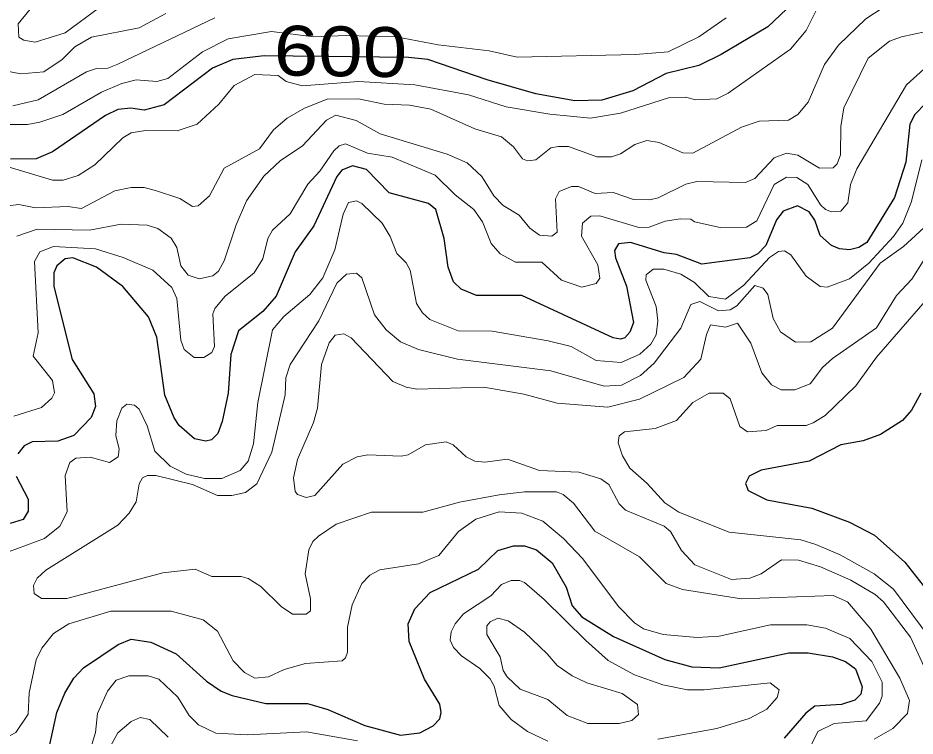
# Model space of a CAD drawing. Extents: x 577 to 602.9, y 7483.8 to 7511.6.
# Drawn here: x 599.385 to 600.825, y 7492.716 to 7493.867 of the extents above; entities that cross this region are included whole.
import ezdxf
from ezdxf.enums import TextEntityAlignment as Align

# ---------------------------------------------------------------- set-up
doc = ezdxf.new("R2010")
doc.units = 0
doc.header["$LTSCALE"] = 0.032
doc.layers.add('1', color=7, linetype='Continuous', lineweight=25)
doc.layers.add('2', color=7, linetype='Continuous', lineweight=13)
doc.layers.add('61', color=7, linetype='Continuous')

msp = doc.modelspace()

# ---------------------------------------------------------------- linework, layer by layer
at = {"layer": '1'}
for points in [[(600.6186, 7493.8817), (600.5884, 7493.8531), (600.5136, 7493.8085), (600.4778, 7493.791), (600.4253, 7493.7783), (600.3721, 7493.7505), (600.322, 7493.7354), (600.279, 7493.7346), (600.2162, 7493.7457), (600.1383, 7493.768), (600.0429, 7493.8006), (600.0119, 7493.8038), (599.7803, 7493.8064), (599.7296, 7493.8006), (599.697, 7493.7871), (599.6198, 7493.7282), (599.5872, 7493.7195), (599.5658, 7493.7227), (599.5451, 7493.7203), (599.5252, 7493.7107), (599.4401, 7493.6527), (599.4139, 7493.6415), (599.3727, 7493.6408)], [(600.842, 7493.7306), (600.8245, 7493.7123), (600.8166, 7493.6972), (600.8102, 7493.636), (600.7919, 7493.5795), (600.7474, 7493.5072), (600.7347, 7493.4992), (600.7196, 7493.4952), (600.7037, 7493.4968), (600.6909, 7493.5024), (600.6726, 7493.5183), (600.6639, 7493.5429), (600.6552, 7493.5565), (600.6361, 7493.566), (600.613, 7493.5573), (600.6027, 7493.5437), (600.5852, 7493.5024), (600.5725, 7493.4889), (600.5597, 7493.4825), (600.4826, 7493.4722), (600.442, 7493.4881), (600.4222, 7493.4905), (600.3681, 7493.5072), (600.349, 7493.5048), (600.3426, 7493.4944), (600.3442, 7493.4825), (600.3617, 7493.4372), (600.3729, 7493.3791), (600.3673, 7493.3632), (600.3593, 7493.3545), (600.3522, 7493.3521), (600.3403, 7493.3545), (600.1939, 7493.4221), (600.1208, 7493.4221), (600.0961, 7493.4324), (600.0842, 7493.4443), (600.0755, 7493.4674), (600.0691, 7493.5135), (600.0556, 7493.5604), (600.0437, 7493.57), (599.9808, 7493.5867), (599.9443, 7493.6241), (599.922, 7493.6304), (599.9045, 7493.6233), (599.8966, 7493.6129), (599.86, 7493.5342), (599.8298, 7493.4921), (599.7995, 7493.4213), (599.7781, 7493.3966), (599.7391, 7493.3656), (599.7264, 7493.3275), (599.7224, 7493.2654), (599.7129, 7493.2201), (599.7057, 7493.201), (599.6954, 7493.1907), (599.6866, 7493.1883), (599.6683, 7493.1923), (599.6437, 7493.2137), (599.6357, 7493.2257), (599.6206, 7493.2622), (599.6079, 7493.3553), (599.5944, 7493.3879), (599.553, 7493.4364), (599.5109, 7493.4674)], [(599.5109, 7493.4674), (599.4727, 7493.4825), (599.4608, 7493.4809), (599.4473, 7493.4698), (599.4425, 7493.4587), (599.4425, 7493.4364), (599.4719, 7493.3195), (599.5069, 7493.2646), (599.5093, 7493.244), (599.5021, 7493.2265), (599.4743, 7493.1978), (599.4489, 7493.1883), (599.4075, 7493.1875), (599.3948, 7493.1811), (599.3845, 7493.1684)], [(600.8341, 7493.2654), (600.819, 7493.2384), (600.8046, 7493.2217), (600.7697, 7493.1994)], [(600.7697, 7493.1994), (600.7418, 7493.1891), (600.706, 7493.1827), (600.6552, 7493.1565), (600.578, 7493.1422), (600.5589, 7493.1326), (600.5526, 7493.1207), (600.5573, 7493.1096), (600.5868, 7493.0945), (600.6591, 7493.0809), (600.7196, 7493.0587), (600.7601, 7493.038), (600.8086, 7492.9943), (600.8555, 7492.9346)], [(599.3821, 7493.1326), (599.4012, 7493.0953), (599.4012, 7493.0762), (599.3932, 7493.0627), (599.3725, 7493.0563)], [(599.6389, 7492.8472), (599.6874, 7492.8034), (599.7113, 7492.7875), (599.7288, 7492.7804), (599.7828, 7492.7676), (599.8496, 7492.7676), (599.8822, 7492.7581), (599.9419, 7492.7327), (599.9991, 7492.7168), (600.0301, 7492.7207), (600.0516, 7492.7319), (600.0619, 7492.743), (600.0643, 7492.7533), (600.0619, 7492.7669), (600.0373, 7492.8066), (600.0126, 7492.867), (600.0111, 7492.8957), (600.0222, 7492.9195), (600.0468, 7492.9458), (600.124, 7492.9831), (600.155, 7493.0134), (600.1804, 7493.0205), (600.1979, 7493.0205), (600.217, 7493.0142), (600.2425, 7492.9935), (600.2647, 7492.9545), (600.2743, 7492.9243), (600.2902, 7492.9068), (600.3411, 7492.875), (600.423, 7492.8384), (600.4667, 7492.8265), (600.5104, 7492.8249), (600.6225, 7492.8488), (600.6536, 7492.8488), (600.6925, 7492.8424), (600.7132, 7492.8352), (600.7291, 7492.8233), (600.7402, 7492.7947), (600.7378, 7492.7828), (600.7283, 7492.7732), (600.7068, 7492.7661), (600.6639, 7492.7637), (600.6496, 7492.7525), (600.6146, 7492.712)], [(599.4346, 7492.6945), (599.4473, 7492.7533), (599.46, 7492.7843), (599.4743, 7492.8082), (599.4902, 7492.8249), (599.5459, 7492.8623), (599.5666, 7492.871), (599.5984, 7492.8662), (599.6389, 7492.8472)]]:
    msp.add_lwpolyline(points, dxfattribs=at)
at = {"layer": '2'}
for points in [[(600.8603, 7493.9413), (600.7458, 7493.8658), (600.7021, 7493.8236), (600.6798, 7493.7926), (600.6536, 7493.7322), (600.6369, 7493.7123), (600.6218, 7493.7036), (600.5748, 7493.702), (600.5462, 7493.6924), (600.4683, 7493.6503), (600.4524, 7493.6511), (600.4142, 7493.6678), (600.3943, 7493.671), (600.3752, 7493.6646), (600.3522, 7493.6495), (600.3379, 7493.6447), (600.314, 7493.6447), (600.2687, 7493.6614), (600.2528, 7493.6614), (600.2401, 7493.659), (600.2162, 7493.64), (600.2027, 7493.6384), (600.1947, 7493.6415), (600.1804, 7493.6606), (600.1613, 7493.6765), (600.1184, 7493.6893), (600.0476, 7493.7211), (600.0134, 7493.7274), (599.9729, 7493.729), (599.9315, 7493.7378), (599.8814, 7493.737), (599.8449, 7493.7227), (599.817, 7493.7068), (599.7948, 7493.6877), (599.7725, 7493.6574), (599.716, 7493.6264), (599.6922, 7493.5819), (599.6739, 7493.566)], [(599.6222, 7493.8745), (599.5793, 7493.8515), (599.5029, 7493.8364), (599.4759, 7493.8213), (599.456, 7493.8006), (599.4266, 7493.7807), (599.3892, 7493.7775), (599.3415, 7493.7871), (599.301, 7493.7871), (599.2612, 7493.7775), (599.2159, 7493.7457), (599.204, 7493.7433), (599.1928, 7493.7457), (599.1881, 7493.7505), (599.1912, 7493.7863), (599.1992, 7493.8069), (599.2175, 7493.8316), (599.2692, 7493.8658), (599.3153, 7493.8865)], [(599.5157, 7493.8841), (599.4608, 7493.8435), (599.4123, 7493.8284), (599.394, 7493.8316), (599.3861, 7493.8364), (599.3853, 7493.8578), (599.4043, 7493.8817)], [(599.9315, 7493.7656), (600.0222, 7493.76), (600.1081, 7493.7441), (600.1685, 7493.725), (600.2385, 7493.7131), (600.3037, 7493.7068), (600.3522, 7493.7147), (600.4293, 7493.7394), (600.4564, 7493.7401), (600.4731, 7493.7362), (600.5065, 7493.7378), (600.5247, 7493.7465), (600.6249, 7493.8173), (600.6504, 7493.8475), (600.6655, 7493.8785)], [(599.3606, 7493.6964), (599.4004, 7493.6964), (599.4202, 7493.7004), (599.4568, 7493.7123), (599.5188, 7493.7481), (599.5514, 7493.7624), (599.5745, 7493.768), (599.6079, 7493.7656), (599.6254, 7493.7704), (599.6811, 7493.8133), (599.7224, 7493.834), (599.7916, 7493.8459), (599.8596, 7493.8371), (599.9117, 7493.8395), (599.992, 7493.8372), (600.0596, 7493.8244), (600.1415, 7493.8149), (600.186, 7493.8046), (600.376, 7493.8085), (600.4285, 7493.8133), (600.4778, 7493.8372), (600.5216, 7493.8674)], [(599.7009, 7493.8674), (599.5451, 7493.7934), (599.5292, 7493.7871), (599.5109, 7493.7863), (599.495, 7493.7807), (599.4171, 7493.7362), (599.3765, 7493.7266)], [(600.248, 7493.5771), (600.2536, 7493.5891), (600.2735, 7493.597), (600.2846, 7493.597), (600.3116, 7493.5859), (600.3403, 7493.5875), (600.3729, 7493.5763), (600.3991, 7493.5755), (600.4126, 7493.5787), (600.4572, 7493.601), (600.4746, 7493.605), (600.5526, 7493.6034), (600.5677, 7493.6097), (600.5987, 7493.6431), (600.6186, 7493.6503), (600.6369, 7493.6471), (600.6718, 7493.6264), (600.6933, 7493.6272), (600.6997, 7493.6336), (600.7052, 7493.6479), (600.706, 7493.6932), (600.7108, 7493.7234), (600.7498, 7493.803), (600.784, 7493.83), (600.8031, 7493.8372), (600.8627, 7493.8499)], [(600.8388, 7493.7855), (600.811, 7493.76), (600.7315, 7493.6256), (600.7212, 7493.6002), (600.7172, 7493.5708), (600.706, 7493.5573), (600.6909, 7493.5565), (600.6814, 7493.5604), (600.6734, 7493.5676), (600.6528, 7493.6002), (600.6353, 7493.6113), (600.6186, 7493.6121), (600.5987, 7493.6002), (600.5709, 7493.5421), (600.5542, 7493.5318), (600.512, 7493.531), (600.4707, 7493.5406), (600.4651, 7493.5445), (600.4484, 7493.5453), (600.4238, 7493.5414), (600.3983, 7493.5318), (600.3816, 7493.531), (600.3188, 7493.5501), (600.3045, 7493.5493), (600.291, 7493.5382), (600.2894, 7493.5175), (600.3156, 7493.4714), (600.3188, 7493.4499), (600.3132, 7493.4412), (600.2902, 7493.4356), (600.2576, 7493.4467)], [(599.3638, 7493.6304), (599.4401, 7493.6074), (599.4576, 7493.6074), (599.4815, 7493.6145), (599.5085, 7493.632), (599.553, 7493.6749), (599.5666, 7493.6829), (599.5896, 7493.6869), (599.6405, 7493.6861), (599.6723, 7493.6972), (599.7073, 7493.729), (599.732, 7493.7592), (599.7653, 7493.7767), (599.8027, 7493.7751), (599.8154, 7493.7656), (599.8409, 7493.7584), (599.9315, 7493.7656)], [(599.3829, 7493.5175), (599.4155, 7493.5286), (599.4998, 7493.527), (599.5507, 7493.5366), (599.592, 7493.535), (599.6095, 7493.5294), (599.631, 7493.5143), (599.6397, 7493.4992), (599.6461, 7493.4698), (599.658, 7493.4547), (599.6755, 7493.4491), (599.6978, 7493.4539), (599.7065, 7493.461), (599.716, 7493.4777), (599.7351, 7493.5358), (599.7518, 7493.574), (599.7797, 7493.6137), (599.8059, 7493.6384), (599.8417, 7493.6622), (599.8799, 7493.7036), (599.895, 7493.7115), (599.9276, 7493.7028), (599.9665, 7493.6813), (600.0739, 7493.6487), (600.1057, 7493.6352), (600.1295, 7493.6129), (600.1486, 7493.5819), (600.1637, 7493.5668), (600.1892, 7493.5509), (600.2067, 7493.5302), (600.2218, 7493.5191), (600.2417, 7493.5175), (600.2504, 7493.5239), (600.248, 7493.5771)], [(600.2576, 7493.4467), (600.2258, 7493.4754), (600.1836, 7493.4754), (600.159, 7493.4889), (600.1446, 7493.5056), (600.1303, 7493.5406), (600.1168, 7493.5604), (600.0866, 7493.5835), (600.0548, 7493.6153), (599.9856, 7493.6439), (599.9459, 7493.6503), (599.9109, 7493.6654), (599.9005, 7493.6622), (599.8918, 7493.6543), (599.8695, 7493.6217), (599.8504, 7493.601), (599.8218, 7493.5533), (599.7932, 7493.527), (599.786, 7493.5135), (599.7781, 7493.4809), (599.7638, 7493.4587), (599.7176, 7493.4213), (599.7009, 7493.4014), (599.6978, 7493.3927), (599.7001, 7493.3402), (599.6962, 7493.3306), (599.6834, 7493.3227), (599.6675, 7493.3227), (599.6516, 7493.3354), (599.6461, 7493.3505), (599.6397, 7493.4173), (599.6318, 7493.4348), (599.6015, 7493.4626), (599.5538, 7493.4833), (599.5093, 7493.4968), (599.4417, 7493.5008), (599.4202, 7493.4921), (599.4115, 7493.4769), (599.4171, 7493.3624), (599.4091, 7493.3251), (599.4401, 7493.2861), (599.4433, 7493.2662), (599.4393, 7493.2575), (599.4226, 7493.2424), (599.3781, 7493.2288)], [(600.8357, 7493.64), (600.819, 7493.5732), (600.8054, 7493.5382), (600.7903, 7493.5167), (600.7506, 7493.4738), (600.7196, 7493.4491), (600.6838, 7493.4356), (600.6726, 7493.4364), (600.6504, 7493.4531), (600.6257, 7493.4873), (600.6154, 7493.4936), (600.6059, 7493.4928), (600.5915, 7493.4833), (600.5502, 7493.4388), (600.5208, 7493.4165), (600.4937, 7493.4205), (600.4707, 7493.4428), (600.4492, 7493.4563), (600.4214, 7493.4642), (600.4047, 7493.4642), (600.3935, 7493.4555), (600.3927, 7493.4467), (600.4094, 7493.4046), (600.4118, 7493.3815), (600.4094, 7493.3593), (600.4007, 7493.3442), (600.3832, 7493.3282), (600.353, 7493.3147), (600.3132, 7493.3179), (600.2727, 7493.3402), (600.2361, 7493.3497), (600.1462, 7493.3648), (600.0914, 7493.3656), (600.046, 7493.3839), (600.0341, 7493.3942), (600.0246, 7493.4094), (600.0142, 7493.4626), (600.0079, 7493.4746)], [(599.6739, 7493.566), (599.6652, 7493.5652), (599.6445, 7493.5779), (599.6055, 7493.5907), (599.5872, 7493.5954), (599.5666, 7493.5954), (599.5403, 7493.5899), (599.487, 7493.562), (599.4648, 7493.5652), (599.4131, 7493.5628), (599.3861, 7493.5684), (599.3686, 7493.566)], [(600.0079, 7493.4746), (599.9928, 7493.4897), (599.9824, 7493.5167), (599.9697, 7493.5382), (599.9371, 7493.57), (599.9284, 7493.574), (599.9156, 7493.5716), (599.9069, 7493.5525), (599.8934, 7493.4952), (599.8743, 7493.4507), (599.8536, 7493.4237), (599.8115, 7493.3887), (599.7932, 7493.3672), (599.7701, 7493.2503), (599.763, 7493.1843), (599.7542, 7493.1565), (599.7415, 7493.1414), (599.7121, 7493.1287), (599.6842, 7493.1287), (599.6548, 7493.1358), (599.6294, 7493.1485), (599.6047, 7493.1724), (599.592, 7493.2129), (599.5793, 7493.24), (599.5721, 7493.2463), (599.5594, 7493.2479), (599.5514, 7493.2416), (599.5435, 7493.2209), (599.5419, 7493.1978), (599.5475, 7493.1756), (599.5459, 7493.1636), (599.5316, 7493.1541), (599.5006, 7493.1629), (599.4775, 7493.1613), (599.468, 7493.1541), (599.4608, 7493.1334), (599.464, 7493.0754), (599.452, 7493.0523), (599.4274, 7493.0324), (599.3694, 7493.011)], [(599.8139, 7493.263), (599.8147, 7493.2901), (599.8218, 7493.3115), (599.8679, 7493.3815), (599.8966, 7493.442), (599.9125, 7493.4563), (599.9284, 7493.4579), (599.9371, 7493.4507), (599.957, 7493.3911), (599.9761, 7493.3672), (599.9991, 7493.3481), (600.0278, 7493.3354), (600.0906, 7493.3203), (600.2401, 7493.3012), (600.3259, 7493.2766), (600.3538, 7493.2782), (600.384, 7493.2941), (600.4063, 7493.3139), (600.4492, 7493.3696), (600.4651, 7493.4078), (600.4794, 7493.4125), (600.5096, 7493.3974), (600.5279, 7493.399), (600.5391, 7493.4054), (600.5677, 7493.438), (600.5812, 7493.434), (600.5884, 7493.4237), (600.5971, 7493.3855), (600.609, 7493.364), (600.6329, 7493.3473), (600.6575, 7493.3481), (600.6925, 7493.3696), (600.7689, 7493.4738), (600.8062, 7493.5008), (600.8452, 7493.5366)], [(600.8524, 7493.5), (600.8198, 7493.4483), (600.7951, 7493.4221), (600.7633, 7493.3704), (600.6925, 7493.3211), (600.6766, 7493.3068), (600.6567, 7493.2805), (600.6321, 7493.271), (600.6098, 7493.271), (600.5947, 7493.2789), (600.5788, 7493.298), (600.5613, 7493.3457), (600.5398, 7493.3779), (600.5206, 7493.3713), (600.4966, 7493.3749), (600.49, 7493.3599), (600.481, 7493.3203), (600.454, 7493.2909), (600.3824, 7493.2559), (600.3315, 7493.2432), (600.2504, 7493.2495), (600.1971, 7493.2638), (600.1327, 7493.275), (600.0254, 7493.2718), (600.0079, 7493.275), (599.9864, 7493.2845), (599.9196, 7493.3545), (599.9077, 7493.3608), (599.8942, 7493.3585), (599.8846, 7493.3465), (599.8719, 7493.3115), (599.8655, 7493.2416), (599.8592, 7493.2185), (599.8337, 7493.1589), (599.8274, 7493.1295), (599.8298, 7493.108), (599.8337, 7493.1032), (599.8473, 7493.0984), (599.8616, 7493.1016), (599.9061, 7493.1517), (599.9292, 7493.1636), (599.9466, 7493.1668), (599.9999, 7493.1644), (600.0111, 7493.1668), (600.0389, 7493.1827), (600.0723, 7493.1875), (600.0834, 7493.1827), (600.1041, 7493.1636), (600.1184, 7493.1565), (600.1343, 7493.1549), (600.1709, 7493.1597), (600.2218, 7493.1414), (600.2854, 7493.139), (600.3204, 7493.1279), (600.3331, 7493.1191), (600.3498, 7493.0881), (600.3601, 7493.0778), (600.4222, 7493.0523), (600.4325, 7493.0436), (600.45, 7493.0134), (600.4715, 7492.9903), (600.5303, 7492.9664), (600.5597, 7492.9688), (600.578, 7492.976), (600.6106, 7492.9982), (600.6377, 7492.9975), (600.6734, 7492.9871), (600.7219, 7492.9656), (600.7609, 7492.9426), (600.7744, 7492.9307), (600.8174, 7492.8742), (600.8452, 7492.8138)], [(600.8802, 7493.4579), (600.7633, 7493.3235), (600.7299, 7493.2774), (600.6806, 7493.2296), (600.6615, 7493.2177), (600.6504, 7493.2137), (600.6035, 7493.2137), (600.586, 7493.2058), (600.5558, 7493.2034), (600.5438, 7493.2122), (600.5279, 7493.2567), (600.5168, 7493.2654), (600.4945, 7493.2654), (600.4683, 7493.2503), (600.442, 7493.2217), (600.4079, 7493.209), (600.3586, 7493.2034), (600.3498, 7493.197), (600.3482, 7493.1859), (600.3554, 7493.1652), (600.3673, 7493.1454), (600.3951, 7493.1207), (600.423, 7493.0897), (600.446, 7493.0746), (600.5263, 7493.0428), (600.6416, 7493.0301), (600.6655, 7493.0229), (600.7045, 7493.0062), (600.7593, 7492.976), (600.7903, 7492.9513), (600.8476, 7492.8742)], [(600.7593, 7492.7104), (600.7895, 7492.7279), (600.8126, 7492.7517), (600.8158, 7492.7724), (600.8007, 7492.8082), (600.7538, 7492.8869), (600.7164, 7492.9307), (600.6933, 7492.941), (600.5462, 7492.9354), (600.4516, 7492.9505), (600.4253, 7492.9601), (600.3824, 7493.003), (600.3108, 7493.0444), (600.2766, 7493.0889), (600.2599, 7493.1032), (600.2496, 7493.1072), (600.1979, 7493.1072), (600.1574, 7493.1024), (600.0938, 7493.0905), (600.0349, 7493.0746), (599.9522, 7493.0746), (599.8958, 7493.0555), (599.8671, 7493.0364), (599.8584, 7493.0277), (599.852, 7493.0142), (599.8457, 7492.976), (599.8544, 7492.9354), (599.8544, 7492.9163), (599.8473, 7492.9108), (599.8258, 7492.9108), (599.8075, 7492.9235), (599.7749, 7492.9553), (599.7542, 7492.968), (599.7431, 7492.9712), (599.6962, 7492.9712), (599.6691, 7492.9831), (599.6174, 7492.9776), (599.4632, 7492.9362), (599.4226, 7492.9362), (599.4107, 7492.9442), (599.4099, 7492.9569), (599.4155, 7492.9688), (599.4298, 7492.9816), (599.5451, 7493.0539), (599.5634, 7493.073), (599.5745, 7493.0913), (599.5793, 7493.1199), (599.5848, 7493.1295), (599.5928, 7493.1334), (599.6063, 7493.1334), (599.6652, 7493.1191), (599.7049, 7493.1016), (599.728, 7493.1016), (599.7502, 7493.1064), (599.7685, 7493.1199), (599.7924, 7493.1708), (599.8139, 7493.263)], [(599.9109, 7492.8408), (599.914, 7492.8503), (599.914, 7492.8901), (599.9212, 7492.9259), (599.9371, 7492.9601), (599.9498, 7492.9736), (599.9657, 7492.9823), (600.0278, 7492.9919), (600.0604, 7493.0054), (600.0922, 7493.0436), (600.12, 7493.0635), (600.1574, 7493.0754), (600.1939, 7493.073), (600.2273, 7493.0603), (600.2607, 7493.0324), (600.2918, 7492.9998), (600.349, 7492.9235), (600.3745, 7492.8973), (600.3888, 7492.8877), (600.4206, 7492.8782), (600.4754, 7492.8734), (600.5104, 7492.8758), (600.5931, 7492.8941), (600.6512, 7492.8941), (600.6814, 7492.8885), (600.7204, 7492.8718), (600.7553, 7492.8352), (600.772, 7492.8018), (600.772, 7492.7796), (600.7681, 7492.7684), (600.7466, 7492.7398), (600.6949, 7492.7358), (600.6687, 7492.7231), (600.6512, 7492.6865)], [(600.2353, 7492.7072), (600.2027, 7492.7231), (600.1765, 7492.7422), (600.1574, 7492.7645), (600.1494, 7492.7955), (600.1431, 7492.8074), (600.1264, 7492.8241), (600.0969, 7492.844), (600.0842, 7492.8575), (600.0786, 7492.8694), (600.0802, 7492.8829), (600.0866, 7492.8957), (600.1001, 7492.9116), (600.1439, 7492.9402), (600.1613, 7492.9585), (600.1765, 7492.9649), (600.19, 7492.9649), (600.1979, 7492.9617), (600.2297, 7492.9346), (600.2965, 7492.8686), (600.3323, 7492.8368), (600.3745, 7492.8138), (600.4198, 7492.7979), (600.4595, 7492.7899), (600.4866, 7492.7899), (600.5923, 7492.801), (600.6066, 7492.7899), (600.6035, 7492.7772), (600.5868, 7492.7589), (600.5589, 7492.7438), (600.5065, 7492.7279), (600.4118, 7492.7104)], [(599.3558, 7492.708), (599.3813, 7492.7215), (599.4012, 7492.7509), (599.4027, 7492.7851), (599.4139, 7492.8376), (599.4234, 7492.8567), (599.4417, 7492.8798), (599.4664, 7492.8957), (599.534, 7492.9156), (599.631, 7492.9156), (599.6819, 7492.902), (599.7049, 7492.8837), (599.7304, 7492.836), (599.7487, 7492.8177), (599.7653, 7492.8082), (599.7868, 7492.8106), (599.8123, 7492.8225), (599.8465, 7492.8321), (599.9053, 7492.836), (599.9109, 7492.8408)], [(599.93, 7492.708), (599.848, 7492.7223), (599.7526, 7492.7176), (599.7025, 7492.7199), (599.6747, 7492.7335), (599.6596, 7492.7486), (599.6413, 7492.778), (599.6111, 7492.8066), (599.5936, 7492.8122), (599.5626, 7492.8122), (599.5427, 7492.805), (599.5284, 7492.7875), (599.5125, 7492.7517), (599.5093, 7492.7215), (599.4998, 7492.6897)], [(599.6262, 7492.7136), (599.5968, 7492.7422), (599.5809, 7492.7454), (599.5666, 7492.739), (599.5451, 7492.7207), (599.5244, 7492.6826)]]:
    msp.add_lwpolyline(points, dxfattribs=at)
msp.add_lwpolyline([(600.2345, 7492.8472), (600.2504, 7492.8289), (600.2743, 7492.8122), (600.2981, 7492.801), (600.3546, 7492.7836), (600.3792, 7492.7661), (600.3808, 7492.7502), (600.3705, 7492.7406), (600.3498, 7492.7358), (600.2997, 7492.7358), (600.2663, 7492.7486), (600.2353, 7492.774), (600.1908, 7492.7907), (600.1701, 7492.8106), (600.1637, 7492.8209), (600.159, 7492.8424), (600.1375, 7492.8782), (600.1375, 7492.8925), (600.1431, 7492.8989), (600.155, 7492.9044), (600.1717, 7492.9004), (600.1979, 7492.8822)], close=True, dxfattribs=at)

# ---------------------------------------------------------------- texts
at = {"layer": '61', "width": 1.2}
msp.add_text('600', height=0.08, rotation=359.138, dxfattribs=at).set_placement((599.902, 7493.7738), align=Align.CENTER)

doc.saveas('drawing.dxf')
